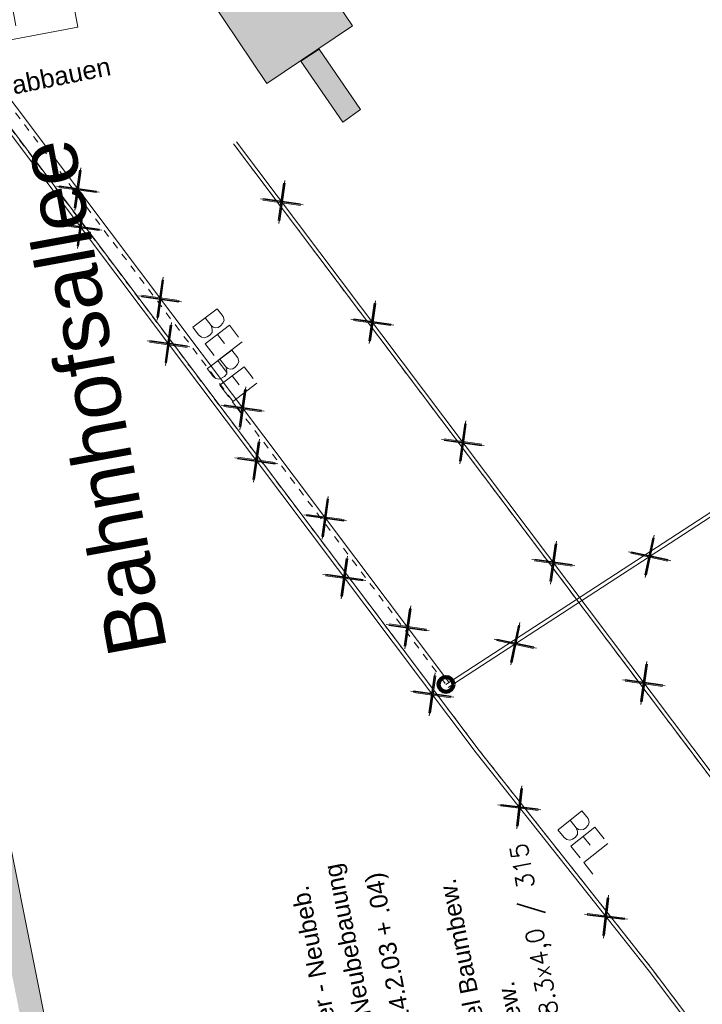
# Model space of a CAD drawing. Header units: metres. Extents: x -502 to 161, y -108 to 174.
# Tile 644 of 776: x -66 to -57, y 45 to 58. Entities that reach past the tile are written whole.
import ezdxf

# ---------------------------------------------------------------- set-up
doc = ezdxf.new("R2010")
doc.units = ezdxf.units.M
doc.header["$LTSCALE"] = 0.1
doc.linetypes.add('2-1', pattern=[0.17, 0.06, -0.025, 0.06, -0.025])
doc.linetypes.add('3', pattern=[0.27, 0.1, -0.035, 0.1, -0.035])
for name, color, linetype in [('BRI31-005.07-5f08-Koordinierung Lageplan 4. BA Radstation - Seeterrasse 2023-05-31', 7, 'Continuous'), ('BRI32-005.02-5f05-Koordinierung Schemaplan 4 BA ZOB Teilbereich', 7, 'Continuous'), ('BRI32-005.03-5f06-Koordinierung Schemaplan 4 BA ZOB Teilbereich 2 Ost - Bahnhofsallee 2023-01-21', 7, 'Continuous')]:
    doc.layers.add(name, color=color, linetype=linetype)
doc.styles.add('Arial', font='arial.ttf')
doc.styles.add('Txt', font='txt_____.ttf')

# ---------------------------------------------------------------- blocks, each defined once
blk = doc.blocks.new('WP_LP-1020')
at = {"color": 7, "linetype": 'Continuous', "lineweight": 20, "transparency": 33554687}
for p, q in [((-0.8253, 0.8253), (0.8253, 0.8253)), ((-0.8253, -0.8253), (-0.8253, 0.8253)), ((0.8253, -0.8253), (0.8253, 0.8253)), ((-0.8253, -0.8253), (0.8253, -0.8253))]:
    blk.add_line(p, q, dxfattribs=at)
at = {"color": 1, "linetype": 'Continuous', "lineweight": 9, "true_color": 0xff0000, "transparency": 33554687}
for p, q in [((-0.554739, 0.55475), (-0.229777, 0.229788)), ((0, 0.649924), (0, 0.324962)), ((0.229777, 0.229788), (0.554739, 0.55475)), ((-0.324962, 0), (-0.649924, 0)), ((0.324962, 0), (0.649924, 0)), ((-0.229777, -0.229777), (-0.554739, -0.554739)), ((0.229777, -0.229777), (0.554739, -0.554739)), ((0, -0.324962), (0, -0.649924))]:
    blk.add_line(p, q, dxfattribs=at)
at = {"color": 7, "linetype": 'Continuous', "lineweight": 20, "transparency": 33554687}
blk.add_circle((0, 0), 0.272749, dxfattribs=at)
blk = doc.blocks.new('1016')
at = {"color": 7, "linetype": 'Continuous', "lineweight": 9, "transparency": 33554687}
for p, q in [((0.703072, 0.277444), (1.257444, -0.276928)), ((1.257444, 0.277444), (0.703072, -0.276928))]:
    blk.add_line(p, q, dxfattribs=at)
at = {"color": 2, "linetype": 'Continuous', "lineweight": 20, "true_color": 0xffff00, "transparency": 33554687}
for p, q in [((1.212401, 0.25319), (0.727326, -0.231885)), ((0.727326, 0.232401), (1.212401, -0.252674)), ((0.748114, 0.25319), (1.23319, -0.231885)), ((1.23319, 0.232401), (0.748114, -0.252674))]:
    blk.add_line(p, q, dxfattribs=at)
blk = doc.blocks.new('10011')
at = {"color": 190, "linetype": 'Continuous', "lineweight": 13, "true_color": 0x7f00ff, "transparency": 33554687}
for p, q in [((4.302568, 0.608018), (4.469535, 0.6081)), ((4.302568, 0.608018), (4.304235, 0.088154)), ((4.655568, 0.608018), (4.907582, 0.608142)), ((4.655568, 0.608018), (4.657235, 0.088154)), ((5.008568, 0.608018), (5.010235, 0.088154)), ((4.302693, 0.352595), (4.469661, 0.352677)), ((4.655694, 0.352595), (4.847467, 0.352689)), ((4.302824, 0.088154), (4.469791, 0.088236)), ((4.655824, 0.088154), (4.907837, 0.088278)), ((5.008823, 0.088154), (5.260838, 0.088278))]:
    blk.add_line(p, q, dxfattribs=at)
at = {"color": 190, "linetype": 'Continuous', "lineweight": 13, "true_color": 0x7f00ff, "transparency": 33554687, "flags": 128}
blk.add_lwpolyline([(4.469535, 0.6081), (4.530396, 0.585559), (4.557445, 0.540477), (4.569467, 0.480368), (4.566462, 0.43228), (4.546926, 0.393209), (4.513866, 0.367663), (4.469661, 0.352677), (4.531898, 0.330094), (4.573975, 0.298537), (4.585997, 0.238428), (4.581489, 0.182827), (4.567964, 0.136242), (4.52739, 0.103182), (4.469791, 0.088236)], dxfattribs=at)

msp = doc.modelspace()

# ---------------------------------------------------------------- hatches: boundary and pattern name
at = {"layer": 'BRI31-005.07-5f08-Koordinierung Lageplan 4. BA Radstation - Seeterrasse 2023-05-31', "linetype": 'Continuous', "lineweight": 0, "true_color": 0xffbf00, "transparency": 33554687}
msp.add_hatch(color=40, dxfattribs=at).paths.add_polyline_path([(-76.954, 99.569), (-76.614, 99.501), (-70.418, 68.458), (-68.457, 68.85), (-67.801, 65.565), (-69.762, 65.173), (-61.714, 24.844), (-61.966, 24.472), (-70.139, 65.424), (-68.178, 65.816), (-68.708, 68.473), (-70.669, 68.082)])
msp.add_hatch(color=40, dxfattribs=at).paths.add_polyline_path([(-76.954, 99.569), (-76.614, 99.501), (-70.418, 68.458), (-68.457, 68.85), (-67.801, 65.565), (-69.762, 65.173), (-61.714, 24.844), (-61.966, 24.472), (-70.139, 65.424), (-68.178, 65.816), (-68.708, 68.473), (-70.669, 68.082)])

# ---------------------------------------------------------------- linework, layer by layer
at = {"layer": 'BRI31-005.07-5f08-Koordinierung Lageplan 4. BA Radstation - Seeterrasse 2023-05-31', "color": 7, "linetype": 'Continuous', "lineweight": 9, "transparency": 33554687}
for p, q in [((-62.204, 57.73), (-61.954, 57.89)), ((-62.204, 57.73), (-61.954, 57.89)), ((-61.394, 57.07), (-61.634, 56.9)), ((-61.394, 57.07), (-61.634, 56.9))]:
    msp.add_line(p, q, dxfattribs=at)
at = {"layer": 'BRI31-005.07-5f08-Koordinierung Lageplan 4. BA Radstation - Seeterrasse 2023-05-31', "color": 7, "linetype": 'Continuous', "lineweight": 13, "transparency": 33554687}
for p, q in [((-61.954, 57.89), (-61.394, 57.07)), ((-61.954, 57.89), (-61.394, 57.07)), ((-62.204, 57.73), (-61.634, 56.9)), ((-62.204, 57.73), (-61.634, 56.9))]:
    msp.add_line(p, q, dxfattribs=at)
at = {"layer": 'BRI31-005.07-5f08-Koordinierung Lageplan 4. BA Radstation - Seeterrasse 2023-05-31', "color": 7, "linetype": 'Continuous', "lineweight": 13, "transparency": 33554687, "flags": 128}
msp.add_lwpolyline([(-76.614, 99.501), (-70.418, 68.458), (-68.457, 68.85), (-67.801, 65.565), (-69.762, 65.173), (-61.714, 24.844)], dxfattribs=at)
msp.add_lwpolyline([(-76.614, 99.501), (-70.418, 68.458), (-68.457, 68.85), (-67.801, 65.565), (-69.762, 65.173), (-61.714, 24.844)], dxfattribs=at)
at = {"layer": 'BRI31-005.07-5f08-Koordinierung Lageplan 4. BA Radstation - Seeterrasse 2023-05-31', "color": 7, "linetype": 'Continuous', "lineweight": 20, "transparency": 33554687, "flags": 128}
msp.add_lwpolyline([(-63.446, 58.586), (-62.284, 59.368), (-61.503, 58.206), (-62.664, 57.424), (-63.446, 58.586)], dxfattribs=at)
msp.add_lwpolyline([(-63.446, 58.586), (-62.284, 59.368), (-61.503, 58.206), (-62.664, 57.424), (-63.446, 58.586)], dxfattribs=at)
msp.add_lwpolyline([(-63.446, 58.586), (-62.284, 59.368), (-61.503, 58.206), (-62.664, 57.424), (-63.446, 58.586)], dxfattribs=at)
msp.add_lwpolyline([(-63.446, 58.586), (-62.284, 59.368), (-61.503, 58.206), (-62.664, 57.424), (-63.446, 58.586)], dxfattribs=at)
at = {"layer": 'BRI31-005.07-5f08-Koordinierung Lageplan 4. BA Radstation - Seeterrasse 2023-05-31', "color": 255, "linetype": 'Continuous', "lineweight": 9, "transparency": 33554687, "flags": 128}
for points in [[(-67.588, 57.715), (-66.914, 58.221), (-60.192, 49.296)], [(-67.588, 57.715), (-66.914, 58.221), (-60.192, 49.296)], [(-44.7, 18.606), (-46.725, 30.14), (-51.437, 37.358), (-57.472, 45.37), (-59.821, 48.338), (-66.988, 57.853), (-67.438, 57.515)], [(-44.7, 18.606), (-46.725, 30.14), (-51.437, 37.358), (-57.472, 45.37), (-59.821, 48.338), (-66.988, 57.853), (-67.438, 57.515)], [(-43.036, -10.083), (-45.839, 8.207), (-41.167, 11.834), (-44.533, 30.901), (-49.549, 38.674), (-63.077, 56.634)], [(-43.036, -10.083), (-45.839, 8.207), (-41.167, 11.834), (-44.533, 30.901), (-49.549, 38.674), (-63.077, 56.634)], [(-60.204, 49.224), (-52.903, 53.969)], [(-60.204, 49.224), (-52.903, 53.969)]]:
    msp.add_lwpolyline(points, dxfattribs=at)
at = {"layer": 'BRI31-005.07-5f08-Koordinierung Lageplan 4. BA Radstation - Seeterrasse 2023-05-31', "color": 190, "linetype": '3', "lineweight": 13, "true_color": 0x7f00ff, "transparency": 33554687, "flags": 128}
for points in [[(-67.558, 57.675), (-66.924, 58.151), (-60.232, 49.266)], [(-67.558, 57.675), (-66.924, 58.151), (-60.232, 49.266)], [(-67.468, 57.555), (-66.978, 57.923), (-59.781, 48.369), (-57.433, 45.401), (-51.397, 37.387), (-46.677, 30.159), (-44.651, 18.615)], [(-67.468, 57.555), (-66.978, 57.923), (-59.781, 48.369), (-57.433, 45.401), (-51.397, 37.387), (-46.677, 30.159), (-44.651, 18.615)]]:
    msp.add_lwpolyline(points, dxfattribs=at)
at = {"layer": 'BRI31-005.07-5f08-Koordinierung Lageplan 4. BA Radstation - Seeterrasse 2023-05-31', "color": 7, "linetype": '2-1', "lineweight": 13, "transparency": 33554687, "flags": 128}
msp.add_lwpolyline([(-63.117, 56.604), (-49.59, 38.646), (-44.581, 30.882), (-41.222, 11.855), (-45.893, 8.229), (-43.085, -10.09)], dxfattribs=at)
msp.add_lwpolyline([(-63.117, 56.604), (-49.59, 38.646), (-44.581, 30.882), (-41.222, 11.855), (-45.893, 8.229), (-43.085, -10.09)], dxfattribs=at)
at = {"layer": 'BRI31-005.07-5f08-Koordinierung Lageplan 4. BA Radstation - Seeterrasse 2023-05-31', "color": 190, "linetype": 'Continuous', "lineweight": 13, "true_color": 0x7f00ff, "transparency": 33554687, "flags": 128}
msp.add_lwpolyline([(-52.93, 54.011), (-60.232, 49.266)], dxfattribs=at)
msp.add_lwpolyline([(-52.93, 54.011), (-60.232, 49.266)], dxfattribs=at)
at = {"layer": 'BRI31-005.07-5f08-Koordinierung Lageplan 4. BA Radstation - Seeterrasse 2023-05-31', "color": 190, "linetype": 'Continuous', "lineweight": 100, "true_color": 0x7f00ff, "transparency": 33554687}
msp.add_circle((-60.232, 49.266), 0.1, dxfattribs=at)
msp.add_circle((-60.232, 49.266), 0.1, dxfattribs=at)
at = {"layer": 'BRI31-005.07-5f08-Koordinierung Lageplan 4. BA Radstation - Seeterrasse 2023-05-31', "color": 2, "linetype": 'Continuous', "true_color": 0xffff00, "transparency": 33554687}
for points in [[(-59.752, 3.942), (-60.096, 3.873), (-73.454, 72.543), (-73.798, 72.476)], [(-59.752, 3.942), (-60.096, 3.873), (-73.454, 72.543), (-73.798, 72.476)], [(-63.446, 58.586), (-62.284, 59.368), (-62.664, 57.424), (-61.503, 58.206)], [(-63.446, 58.586), (-62.284, 59.368), (-62.664, 57.424), (-61.503, 58.206)], [(-61.394, 57.07), (-61.634, 56.9), (-61.954, 57.89), (-62.204, 57.73)], [(-61.394, 57.07), (-61.634, 56.9), (-61.954, 57.89), (-62.204, 57.73)]]:
    msp.add_solid(points, dxfattribs=at)
at = {"layer": 'BRI31-005.07-5f08-Koordinierung Lageplan 4. BA Radstation - Seeterrasse 2023-05-31', "color": 4, "linetype": 'Continuous', "true_color": 0x00ffff, "transparency": 33554687}
msp.add_solid([(-72.054, 67.28), (-72.211, 67.249), (-65.774, 35.811), (-65.93, 35.78)], dxfattribs=at)
msp.add_solid([(-72.054, 67.28), (-72.211, 67.249), (-65.774, 35.811), (-65.93, 35.78)], dxfattribs=at)
at = {"layer": 'BRI32-005.02-5f05-Koordinierung Schemaplan 4 BA ZOB Teilbereich', "color": 190, "linetype": 'Continuous', "lineweight": 18, "true_color": 0x7f00ff, "transparency": 33554687, "flags": 128}
for points in [[(-67.468, 57.555), (-66.978, 57.923), (-59.781, 48.369), (-57.433, 45.401), (-51.397, 37.387), (-46.677, 30.159), (-44.651, 18.615)], [(-52.93, 54.011), (-60.232, 49.266)]]:
    msp.add_lwpolyline(points, dxfattribs=at)
at = {"layer": 'BRI32-005.02-5f05-Koordinierung Schemaplan 4 BA ZOB Teilbereich', "color": 255, "linetype": 'Continuous', "lineweight": 13, "transparency": 33554687, "flags": 128}
for points in [[(-44.7, 18.606), (-46.725, 30.14), (-51.437, 37.358), (-57.472, 45.37), (-59.821, 48.338), (-66.988, 57.853), (-67.438, 57.515)], [(-43.036, -10.083), (-45.839, 8.207), (-41.167, 11.834), (-44.533, 30.901), (-49.549, 38.674), (-63.077, 56.634)], [(-60.204, 49.224), (-52.903, 53.969)]]:
    msp.add_lwpolyline(points, dxfattribs=at)
at = {"layer": 'BRI32-005.02-5f05-Koordinierung Schemaplan 4 BA ZOB Teilbereich', "color": 7, "linetype": 'Continuous', "lineweight": 18, "transparency": 33554687, "flags": 128}
msp.add_lwpolyline([(-63.117, 56.604), (-49.59, 38.646), (-44.581, 30.882), (-41.222, 11.855), (-45.893, 8.229), (-43.085, -10.09)], dxfattribs=at)
at = {"layer": 'BRI32-005.03-5f06-Koordinierung Schemaplan 4 BA ZOB Teilbereich 2 Ost - Bahnhofsallee 2023-01-21', "color": 7, "linetype": 'Continuous', "lineweight": 13, "transparency": 33554687, "flags": 128}
for points in [[(-76.614, 99.501), (-70.418, 68.458), (-68.457, 68.85), (-67.801, 65.565), (-69.762, 65.173), (-61.714, 24.844)], [(-63.117, 56.604), (-49.59, 38.646), (-44.581, 30.882), (-41.222, 11.855), (-45.893, 8.229), (-43.085, -10.09)]]:
    msp.add_lwpolyline(points, dxfattribs=at)
at = {"layer": 'BRI32-005.03-5f06-Koordinierung Schemaplan 4 BA ZOB Teilbereich 2 Ost - Bahnhofsallee 2023-01-21', "color": 190, "linetype": 'Continuous', "lineweight": 13, "true_color": 0x7f00ff, "transparency": 33554687, "flags": 128}
msp.add_lwpolyline([(-67.468, 57.555), (-66.978, 57.923), (-59.781, 48.369), (-57.433, 45.401), (-51.397, 37.387), (-46.677, 30.159), (-44.651, 18.615)], dxfattribs=at)
at = {"layer": 'BRI32-005.03-5f06-Koordinierung Schemaplan 4 BA ZOB Teilbereich 2 Ost - Bahnhofsallee 2023-01-21', "color": 255, "linetype": 'Continuous', "lineweight": 9, "transparency": 33554687, "flags": 128}
for points in [[(-44.7, 18.606), (-46.725, 30.14), (-51.437, 37.358), (-57.472, 45.37), (-59.821, 48.338), (-66.988, 57.853), (-67.438, 57.515)], [(-43.036, -10.083), (-45.839, 8.207), (-41.167, 11.834), (-44.533, 30.901), (-49.549, 38.674), (-63.077, 56.634)]]:
    msp.add_lwpolyline(points, dxfattribs=at)

# ---------------------------------------------------------------- block references
at = {"layer": 'BRI31-005.07-5f08-Koordinierung Lageplan 4. BA Radstation - Seeterrasse 2023-05-31', "color": 7, "transparency": 33554687, "rotation": 10.8}
msp.add_blockref('WP_LP-1020', (-66.196, 58.848), dxfattribs=at)
msp.add_blockref('WP_LP-1020', (-66.196, 58.848), dxfattribs=at)
at = {"layer": 'BRI31-005.07-5f08-Koordinierung Lageplan 4. BA Radstation - Seeterrasse 2023-05-31', "color": 7, "transparency": 33554687}
for name, p, xscale, yscale, zscale, rotation in [('1016', (-65.676, 56.577), 0.75, 0.75, 0.75, 306.9886390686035), ('1016', (-65.676, 56.577), 0.75, 0.75, 0.75, 306.9886390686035), ('1016', (-62.02, 55.23), 0.75, 0.75, 0.75, 126.9886322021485), ('1016', (-62.02, 55.23), 0.75, 0.75, 0.75, 126.9886322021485), ('1016', (-64.754, 54.887), 0.75, 0.75, 0.75, 126.9886322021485), ('1016', (-64.754, 54.887), 0.75, 0.75, 0.75, 126.9886322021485), ('1016', (-64.556, 55.09), 0.75, 0.75, 0.75, 306.9886390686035), ('1016', (-64.556, 55.09), 0.75, 0.75, 0.75, 306.9886390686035), ('1016', (-60.79, 53.597), 0.75, 0.75, 0.75, 126.9886322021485), ('1016', (-60.79, 53.597), 0.75, 0.75, 0.75, 126.9886322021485), ('10011', (-65.8, 56.824), 0.800000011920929, 0.800000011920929, 0.800000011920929, 306.9886425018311), ('10011', (-65.8, 56.824), 0.800000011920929, 0.800000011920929, 0.800000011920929, 306.9886425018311), ('1016', (-63.559, 53.302), 0.75, 0.75, 0.75, 126.9886322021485), ('1016', (-63.559, 53.302), 0.75, 0.75, 0.75, 126.9886322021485), ('10011', (-65.601, 56.262), 0.800000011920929, 0.800000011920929, 0.800000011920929, 306.9886390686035), ('10011', (-65.601, 56.262), 0.800000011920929, 0.800000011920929, 0.800000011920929, 306.9886390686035), ('1016', (-63.435, 53.602), 0.75, 0.75, 0.75, 306.9886390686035), ('1016', (-63.435, 53.602), 0.75, 0.75, 0.75, 306.9886390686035), ('1016', (-59.56, 51.965), 0.75, 0.75, 0.75, 126.9886322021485), ('1016', (-59.56, 51.965), 0.75, 0.75, 0.75, 126.9886322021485), ('1016', (-62.365, 51.716), 0.75, 0.75, 0.75, 126.9886322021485), ('1016', (-62.365, 51.716), 0.75, 0.75, 0.75, 126.9886322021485), ('1016', (-62.315, 52.115), 0.75, 0.75, 0.75, 306.9886390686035), ('1016', (-62.315, 52.115), 0.75, 0.75, 0.75, 306.9886390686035), ('1016', (-58.33, 50.332), 0.75, 0.75, 0.75, 126.9886322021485), ('1016', (-58.33, 50.332), 0.75, 0.75, 0.75, 126.9886322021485), ('1016', (-58.083, 50.603), 0.75, 0.75, 0.75, 33.01833801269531), ('1016', (-58.083, 50.603), 0.75, 0.75, 0.75, 33.01833801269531), ('1016', (-61.17, 50.13), 0.75, 0.75, 0.75, 126.9886322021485), ('1016', (-61.17, 50.13), 0.75, 0.75, 0.75, 126.9886322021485), ('1016', (-61.194, 50.627), 0.75, 0.75, 0.75, 306.9886390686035), ('1016', (-61.194, 50.627), 0.75, 0.75, 0.75, 306.9886390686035), ('1016', (-59.908, 49.417), 0.75, 0.75, 0.75, 33.01833801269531), ('1016', (-59.908, 49.417), 0.75, 0.75, 0.75, 33.01833801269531), ('1016', (-57.101, 48.699), 0.75, 0.75, 0.75, 126.9886322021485), ('1016', (-57.101, 48.699), 0.75, 0.75, 0.75, 126.9886322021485), ('1016', (-59.976, 48.544), 0.75, 0.75, 0.75, 126.9886322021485), ('1016', (-59.976, 48.544), 0.75, 0.75, 0.75, 126.9886322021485), ('1016', (-58.778, 47.02), 0.75, 0.75, 0.75, 128.3511566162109), ('1016', (-58.778, 47.02), 0.75, 0.75, 0.75, 128.3511566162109), ('10011', (-60.902, 49.947), 0.800000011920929, 0.800000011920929, 0.800000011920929, 308.3511566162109), ('10011', (-60.902, 49.947), 0.800000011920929, 0.800000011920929, 0.800000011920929, 308.3511566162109), ('1016', (-57.603, 45.536), 0.75, 0.75, 0.75, 128.3511566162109), ('1016', (-57.603, 45.536), 0.75, 0.75, 0.75, 128.3511566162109)]:
    msp.add_blockref(name, p, dxfattribs=dict(at, xscale=xscale, yscale=yscale, zscale=zscale, rotation=rotation))
at = {"layer": 'BRI32-005.03-5f06-Koordinierung Schemaplan 4 BA ZOB Teilbereich 2 Ost - Bahnhofsallee 2023-01-21', "color": 7, "transparency": 33554687, "xscale": 0.75, "yscale": 0.75, "zscale": 0.75, "rotation": 128.3511566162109}
msp.add_blockref('1016', (-57.603, 45.536), dxfattribs=at)

# ---------------------------------------------------------------- texts
at = {"layer": 'BRI31-005.07-5f08-Koordinierung Lageplan 4. BA Radstation - Seeterrasse 2023-05-31', "color": 7, "transparency": 33554687, "attachment_point": 1, "line_spacing_factor": 0.25}
for s, insert, char_height, rotation, style in [('KVS abbauen', (-66.93, 57.365), 0.25, 11.2869, 'Arial'), ('KVS abbauen', (-66.93, 57.365), 0.25, 11.2869, 'Arial'), ('FW DN150 168.3x4,0 / 315', (-58.539, 42.55), 0.24, 100.3992, 'Txt'), ('FW DN150 168.3x4,0 / 315', (-58.539, 42.55), 0.24, 100.3992, 'Txt')]:
    msp.add_mtext(s, dxfattribs=dict(at, insert=insert, char_height=char_height, rotation=rotation, style=style))
at = {"layer": 'BRI31-005.07-5f08-Koordinierung Lageplan 4. BA Radstation - Seeterrasse 2023-05-31', "color": 251, "true_color": 0x5b5b5b, "transparency": 33554687, "insert": (-64.804, 49.6), "char_height": 0.8, "attachment_point": 1, "rotation": 100.3992, "line_spacing_factor": 0.25, "style": 'Arial'}
msp.add_mtext('Bahnhofsallee', dxfattribs=at)
msp.add_mtext('Bahnhofsallee', dxfattribs=at)
at = {"layer": 'BRI31-005.07-5f08-Koordinierung Lageplan 4. BA Radstation - Seeterrasse 2023-05-31', "color": 255, "transparency": 33554687, "insert": (-60.949, 42.05), "char_height": 0.24, "attachment_point": 1, "rotation": 101.2869, "line_spacing_factor": 0.25, "style": 'Arial'}
msp.add_mtext('da 110 Anschluss Neubebauung', dxfattribs=at)
msp.add_mtext('da 110 Anschluss Neubebauung', dxfattribs=at)
at = {"layer": 'BRI31-005.07-5f08-Koordinierung Lageplan 4. BA Radstation - Seeterrasse 2023-05-31', "color": 5, "true_color": 0x0000ff, "transparency": 33554687, "char_height": 0.24, "attachment_point": 1, "rotation": 101.2869, "line_spacing_factor": 0.25, "style": 'Arial'}
for s, insert in [('da 110 Steuerkabel Baumbew.', (-59.443, 42.101)), ('da 110 Steuerkabel Baumbew.', (-59.443, 42.101)), ('Druckltg. Baumbew.', (-58.96, 42.262)), ('Druckltg. Baumbew.', (-58.96, 42.262))]:
    msp.add_mtext(s, dxfattribs=dict(at, insert=insert))
at = {"layer": 'BRI31-005.07-5f08-Koordinierung Lageplan 4. BA Radstation - Seeterrasse 2023-05-31', "color": 34, "true_color": 0x994c00, "transparency": 33554687, "insert": (-61.435, 41.971), "char_height": 0.24, "attachment_point": 1, "rotation": 101.2869, "line_spacing_factor": 0.25, "style": 'Arial'}
msp.add_mtext('da 110 TüNet Zinser - Neubeb.', dxfattribs=at)
msp.add_mtext('da 110 TüNet Zinser - Neubeb.', dxfattribs=at)
at = {"layer": 'BRI31-005.07-5f08-Koordinierung Lageplan 4. BA Radstation - Seeterrasse 2023-05-31', "color": 1, "true_color": 0xff0000, "transparency": 33554687, "insert": (-60.473, 42.152), "char_height": 0.24, "attachment_point": 1, "rotation": 100.7962, "line_spacing_factor": 0.25, "style": 'Arial'}
msp.add_mtext('da 50 FTTB (RV 24.2.03 + .04)', dxfattribs=at)
msp.add_mtext('da 50 FTTB (RV 24.2.03 + .04)', dxfattribs=at)
at = {"layer": 'BRI32-005.03-5f06-Koordinierung Schemaplan 4 BA ZOB Teilbereich 2 Ost - Bahnhofsallee 2023-01-21', "color": 255, "transparency": 33554687, "insert": (-60.949, 42.05), "char_height": 0.24, "attachment_point": 1, "rotation": 101.2869, "line_spacing_factor": 0.25, "style": 'Arial'}
msp.add_mtext('da 110 Anschluss Neubebauung', dxfattribs=at)
at = {"layer": 'BRI32-005.03-5f06-Koordinierung Schemaplan 4 BA ZOB Teilbereich 2 Ost - Bahnhofsallee 2023-01-21', "color": 34, "true_color": 0x994c00, "transparency": 33554687, "insert": (-61.435, 41.971), "char_height": 0.24, "attachment_point": 1, "rotation": 101.2869, "line_spacing_factor": 0.25, "style": 'Arial'}
msp.add_mtext('da 110 TüNet Zinser - Neubeb.', dxfattribs=at)
at = {"layer": 'BRI32-005.03-5f06-Koordinierung Schemaplan 4 BA ZOB Teilbereich 2 Ost - Bahnhofsallee 2023-01-21', "color": 1, "true_color": 0xff0000, "transparency": 33554687, "insert": (-60.473, 42.152), "char_height": 0.24, "attachment_point": 1, "rotation": 100.7962, "line_spacing_factor": 0.25, "style": 'Arial'}
msp.add_mtext('da 50 FTTB (RV 24.2.03 + .04)', dxfattribs=at)
at = {"layer": 'BRI32-005.03-5f06-Koordinierung Schemaplan 4 BA ZOB Teilbereich 2 Ost - Bahnhofsallee 2023-01-21', "color": 7, "transparency": 33554687, "insert": (-58.539, 42.55), "char_height": 0.24, "attachment_point": 1, "rotation": 100.3992, "line_spacing_factor": 0.25, "style": 'Txt'}
msp.add_mtext('FW DN150 168.3x4,0 / 315', dxfattribs=at)

doc.saveas('drawing.dxf')
